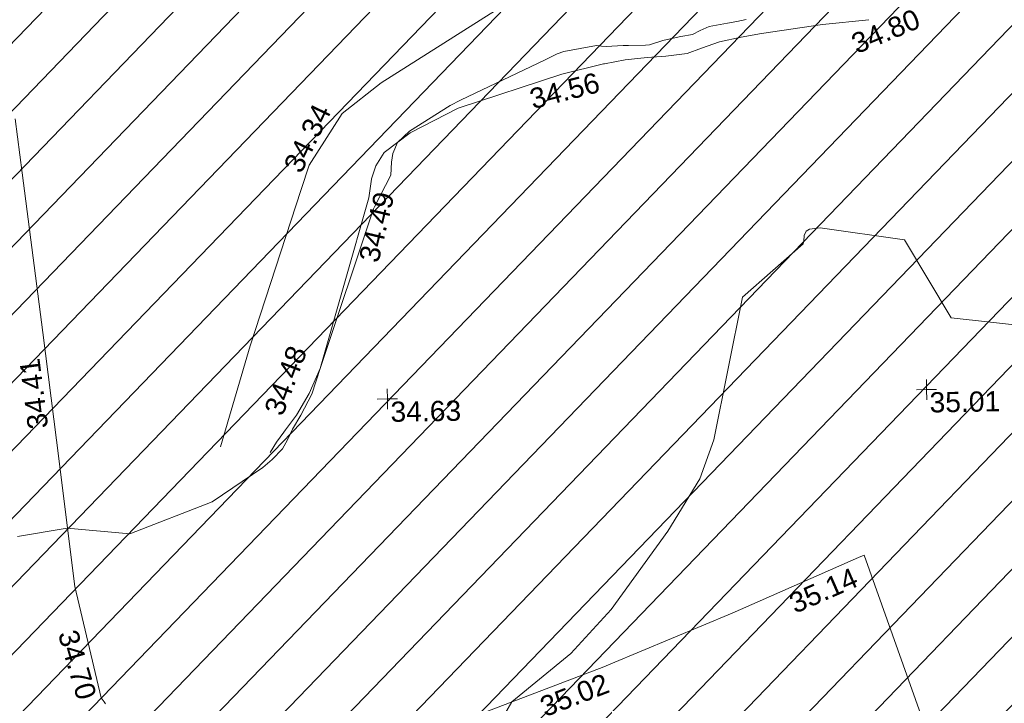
# Model space of a CAD drawing. Header units: millimetres. Extents: x -290717 to 520720, y -103372 to 287762.
# Tile 374 of 375: x 396715 to 414976, y 256019 to 268691. Entities that reach past the tile are written whole.
import ezdxf

# ---------------------------------------------------------------- set-up
doc = ezdxf.new("R2010")
doc.units = ezdxf.units.MM
doc.linetypes.add('IMPORT-HIDDEN2 _3_', pattern=[4762.5, 3175, -1587.5])
doc.linetypes.add('IMPORT-UG_ELEC_STREET LIGHTING_QLB2 _2_', pattern=[2700, 1500, -300.0000000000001, 0, -250, 150, -300.0000000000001, 0, -200])
for name, color, linetype, lineweight, true_color in [('00_UAV_LEVEL_SPOT', 7, 'Continuous', 9, 0x666666), ('00_UAV_SLOPE_BOTTOM', 30, 'Continuous', 9, 0xff7f00), ('00_UAV_SLOPE_TOP', 40, 'Continuous', 9, 0xffbf00), ('00_UAV_TRACK', 7, 'Continuous', 9, 0x666666), ('01_DTM_CONTOUR_MJR', 7, 'Continuous', 9, 0x7f3f00), ('01_DTM_CONTOUR_MNR', 7, 'Continuous', 9, 0xa5a552), ('12333-PUM-2D-U-0001-C01 - Rev2_REVIT IMPORT_dwg', 7, 'Continuous', 9, 0x767676), ('PUM-CHAMBER EXTENTS', 6, 'IMPORT-HIDDEN2 _3_', 9, 0xff00ff)]:
    doc.layers.add(name, color=color, linetype=linetype, lineweight=lineweight, true_color=true_color)
doc.styles.add('Swis721 Lt BT_2', font='swissl.ttf', dxfattribs={"height": 375})

# ---------------------------------------------------------------- blocks, each defined once
blk = doc.blocks.new('12333-PUM-2D-U-0001-C01 - Rev2_REVIT IMPORT_dwg_UAV-2077255-Site Location Plan Existing')
at = {"layer": '00_UAV_LEVEL_SPOT', "color": 254, "true_color": 0xcccccc, "flags": 128}
for points in [[(500.0000000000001, 0), (0, 0), (0, 500.0000000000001)], [(0, -500.0000000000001), (0, 0), (-500.0000000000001, 0)]]:
    blk.add_lwpolyline(points, dxfattribs=at)
blk = doc.blocks.new('12333-PUM-2D-U-0001-C01 - Rev2_REVIT IMPORT_dwg_MGS62954_T2_Galway_ITM_3d_Rev1-2077680-Site Location Plan Existing')
at = {"layer": '00_UAV_SLOPE_BOTTOM', "color": 254, "true_color": 0xcccccc, "flags": 128}
blk.add_lwpolyline([(534306887.7320001, 725809167.0710001), (534307472.7320001, 725811032.0710001), (534308467.554576, 725813910.2284092), (534308623.732, 725814362.0710001), (534309254.7320001, 725815308.0710001), (534309987.7320001, 725815863.0710001), (534312027.7320001, 725817104.0710001), (534312094.7994516, 725817141.6822019), (534312981.7320001, 725817639.0710001), (534313520.732, 725817731.071), (534313964.7320002, 725817704.0710001), (534314329.7320001, 725817556.0710002), (534314789.7320001, 725817347.071), (534315111.7320002, 725817205.0710001), (534315373.7320001, 725817163.0710001), (534315900.732, 725817093.0710002), (534316549.732, 725817123.0710001), (534316840.8323565, 725817150.9034795), (534317187.7320002, 725817184.0710002), (534318732.5939345, 725817463.9149711)], dxfattribs=at)
at = {"layer": '00_UAV_SLOPE_TOP', "color": 254, "true_color": 0xcccccc, "flags": 128}
blk.add_lwpolyline([(534319049.3567704, 725816873.8924003), (534318187.7320002, 725816799.0710002), (534317056.732, 725816652.0710002), (534316673.7320001, 725816594.071), (534316270.7320001, 725816510.0710001), (534315938.7320001, 725816399.0710001), (534315669.7320001, 725816307.0710001), (534315273.7320002, 725816266.0710001), (534314926.7320001, 725816248.0710001), (534314516.7320001, 725816209.071), (534314136.0863615, 725816142.4580133), (534314116.7320002, 725816139.0710001), (534313340.7320001, 725815965.0710001), (534311403.7320001, 725815365.0710003), (534310509.7320001, 725814926.0710002), (534310018.7320002, 725814571.0710002), (534309859.7320001, 725814327.0710001), (534309775.7320001, 725814087.0710001), (534309774.2760631, 725814078.1310366), (534309718.732, 725813737.0710001), (534308761.7320001, 725810585.0710001), (534308552.7320001, 725810125.0710002), (534308309.7320001, 725809730.0710003), (534308102.7320001, 725809464.071), (534308069.9450854, 725809420.9905193), (534307930.7320001, 725809238.0710001), (534307810.7320001, 725809047.0710001)], dxfattribs=at)
at = {"layer": '00_UAV_TRACK', "color": 254, "true_color": 0xcccccc, "flags": 128}
for points in [[(534319881.7320002, 725803700.071), (534318792.7320001, 725806954.0710001), (534318685.612838, 725806909.3114147), (534316322.5355002, 725805921.9030002), (534314058.2942706, 725805019.4195385), (534313926.5355, 725804966.9030002), (534311348.5355001, 725804035.9030002)], [(534304672.7641347, 725804440.5220274), (534304646.9020657, 725804476.3968352), (534304593.7320001, 725804557.071), (534304144.7320001, 725806624.0710002), (534303847.4620609, 725809343.2843971), (534303628.7320001, 725811344.0710002), (534303298.4079739, 725814309.5138417), (534303186.7320001, 725815312.0710001)]]:
    blk.add_lwpolyline(points, dxfattribs=at)
at = {"layer": '01_DTM_CONTOUR_MJR', "color": 254, "true_color": 0xcccccc, "flags": 128}
blk.add_lwpolyline([(534311860.5252686, 725803767.7198569), (534312210.0000001, 725804350), (534313321.3549245, 725805222.1529601), (534314082.6515424, 725806023.2956425), (534315157.7946453, 725807457.3086703), (534315766.6351119, 725808420.0000001), (534316037.1508198, 725809136.3720347), (534316620.0000001, 725811770.0000001), (534317760.2216153, 725812741.7555691), (534317775.0722159, 725812790.4475756), (534317781.4193898, 725812896.1033587), (534317822.3167721, 725812975.5387586), (534317883.0581858, 725813012.0828187), (534318082.8821772, 725813034.3965381), (534319640, 725812780.0000001), (534320480.2952774, 725811321.9619732), (534321939.0849674, 725811133.8169936), (534323101.5555558, 725811091.5555558), (534324430.0000002, 725811048.3863369), (534325726.6666667, 725811123.3333333), (534326723.9277905, 725811107.2723337), (534329092.52325, 725810766.8825316)], dxfattribs=at)
at = {"layer": '01_DTM_CONTOUR_MNR', "color": 254, "true_color": 0xcccccc, "flags": 128}
blk.add_lwpolyline([(534303097.9226848, 725807571.6075808), (534304020.0000002, 725807710.0000001), (534305182.0314047, 725807586.2473025), (534306719.0141498, 725808147.8019818), (534307664.6629528, 725808773.0170765), (534307841.6634582, 725808915.6856533), (534308040.0000002, 725809110), (534308131.355992, 725809274.5942014), (534308231.0318561, 725809470.6073409), (534308391.3775169, 725809725.6943114), (534308598.989212, 725810115.1547843), (534308760.0000001, 725810590.0000001), (534309803.0361216, 725813527.9811034), (534309820.1086562, 725813564.5714979), (534310138.3788947, 725814145.9271418), (534310151.1652797, 725814389.4768136), (534310177.1191576, 725814546.9590306), (534310270.0000001, 725814750), (534310495.5555556, 725814955.8333334), (534311258.2367124, 725815419.2652562), (534311452.736132, 725815514.8150926), (534313033.4689858, 725816234.4122491), (534313260.3442394, 725816339.5142236), (534313382.0174167, 725816380.8369617), (534313990.6627131, 725816482.7438109), (534314085.886596, 725816472.6056907), (534314167.3547946, 725816460.2086109), (534314482.9143734, 725816473.5031382), (534314582.9659548, 725816475.8562529), (534314901.7448886, 725816472.0044479), (534314973.3895841, 725816481.4111143), (534315221.6442953, 725816554.0897653), (534315304.1150391, 725816573.623848), (534315559.8869236, 725816621.9870503), (534315772.3523026, 725816657.1078086), (534315920.9896537, 725816727.928475), (534316086.0171263, 725816798.4055861), (534316429.3130655, 725816857.0748925), (534316603.0269874, 725816885.797473), (534316772.3808566, 725816915.0607797)], dxfattribs=at)
at = {"xscale": 0.375, "yscale": 0.375, "zscale": 0.375}
for p in [(534310000, 725810000), (534320000, 725810000)]:
    blk.add_blockref('12333-PUM-2D-U-0001-C01 - Rev2_REVIT IMPORT_dwg_UAV-2077255-Site Location Plan Existing', p, dxfattribs=at)
at = {"layer": '00_UAV_LEVEL_SPOT', "char_height": 375, "width": 1495.902363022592, "attachment_point": 1, "line_spacing_factor": 1.005061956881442, "style": 'Swis721 Lt BT_2'}
for s, insert in [('34.63', (534310051.8765643, 725809949.1441547)), ('35.01', (534320051.8765643, 725809949.1441547))]:
    blk.add_mtext(s, dxfattribs=dict(at, insert=insert))
at = {"layer": '00_UAV_SLOPE_BOTTOM', "color": 251, "true_color": 0x666666, "insert": (534308137.5245443, 725814356.1348374), "char_height": 375, "width": 1495.902363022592, "attachment_point": 1, "rotation": 63.291752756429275, "line_spacing_factor": 1.005061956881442, "style": 'Swis721 Lt BT_2'}
blk.add_mtext('34.34', dxfattribs=at)
at = {"layer": '00_UAV_SLOPE_TOP', "color": 251, "true_color": 0x666666, "char_height": 375, "width": 1495.902363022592, "attachment_point": 1, "line_spacing_factor": 1.005061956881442, "style": 'Swis721 Lt BT_2'}
for s, insert, rotation in [('34.80', (534318678.7865614, 725816586.949468), 21.77552811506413), ('34.56', (534312704.2529179, 725815688.0582733), 13.430629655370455), ('34.49', (534309511.7565629, 725812602.1724507), 75.74905822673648), ('34.48', (534307701.3034471, 725809835.5453494), 68.43038972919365)]:
    blk.add_mtext(s, dxfattribs=dict(at, insert=insert, rotation=rotation))
at = {"layer": '00_UAV_TRACK', "char_height": 375, "width": 1495.902363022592, "attachment_point": 1, "line_spacing_factor": 1.005061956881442, "style": 'Swis721 Lt BT_2'}
for s, insert, rotation in [('34.41', (534303327.9968692, 725809537.9848822), 96.23891546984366), ('35.14', (534317345.2069104, 725806231.206015), 22.677539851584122), ('34.70', (534304172.457589, 725805856.9288698), 285.2972529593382), ('35.02', (534312692.5745075, 725804403.0620985), 20.12224784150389)]:
    blk.add_mtext(s, dxfattribs=dict(at, insert=insert, rotation=rotation))
blk = doc.blocks.new('12333-PUM-2D-U-0001-C01 - Rev2_REVIT IMPORT_dwg-1620468-Site Location Plan Existing')
at = {"layer": 'PUM-CHAMBER EXTENTS', "true_color": 0xfff4d4}
h = blk.add_hatch(dxfattribs=at)
h.set_pattern_fill('FP_14', style=0, pattern_type=2)
h.set_pattern_definition([(45, (-533641079.65, -725615854.3560001), (-618.7184335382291, 618.7184335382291), [])])
h.paths.add_polyline_path([(548820.3501529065, 143595.6438214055), (598554.7265481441, 155705.0015586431), (665880.350152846, 173780.643821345), (683590.8699340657, 180379.6662089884), (684126.292145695, 185226.5029211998), (699646.6566527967, 190872.8378213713), (682988.0270851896, 214267.7933273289), (606098.2658213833, 215609.9091025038), (611594.7356529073, 198837.6438862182), (620808.8827925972, 194892.6093451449), (622809.8820558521, 181730.4029184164), (546425.3200724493, 167969.8622055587), (546575.8377649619, 166438.0438213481), (546752.1501529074, 166438.0438213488), (546742.8316869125, 165904.1892620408), (546628.8411191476, 165898.6287465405), (546695.6373264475, 165218.8438213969), (546866.4501528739, 165218.8438214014), (546857.1396212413, 164685.44382141), (546748.0496345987, 164685.443821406), (546816.1401362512, 163992.4868641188), (546980.7501529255, 163999.6438213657), (547018.8501528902, 163466.243821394), (546868.4915593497, 163459.7064912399), (546935.2364494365, 162780.4438213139), (547056.9501529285, 162780.4438213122), (547056.9501528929, 162323.2438213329), (546980.1612849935, 162323.2438213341), (547055.375663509, 161557.7871773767), (547133.1501528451, 161561.2438213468), (547171.2501528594, 161104.0438213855), (547100.264113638, 161100.9574718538), (547167.3480998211, 160418.2438213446), (547285.5501528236, 160418.2438213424), (547285.5501528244, 159884.8438213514), (547219.7604079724, 159884.8438213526), (547286.664106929, 159203.9649537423), (547399.8501529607, 159199.0438213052), (547361.7501529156, 158665.643821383), (547339.521844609, 158666.0318179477), (547526.6396990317, 156761.7336279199), (547552.250152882, 156760.6438213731), (547555.1797682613, 156471.2813760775), (547638.9409207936, 155618.8442227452), (547666.5501528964, 155617.6438213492), (547669.1799035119, 155311.102130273), (547744.1895742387, 154547.7287972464), (547818.950152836, 154550.8438213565), (547809.6327004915, 154017.0473340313), (547796.3901281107, 154016.4838203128), (547863.8113582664, 153330.3380382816), (547895.1501528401, 153331.6438213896), (547933.2501528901, 152798.2438213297), (547916.1638860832, 152797.5464226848), (547983.733439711, 152109.8911528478), (548047.5501528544, 152112.4438213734), (548085.6501528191, 151579.0438214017), (548036.0897145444, 151577.0614038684), (548096.0084987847, 150967.2680053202), (548123.7501529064, 150969.4438213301), (548161.850152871, 150436.0438213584), (548148.313419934, 150434.9608827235), (548720.0288377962, 144616.6137303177)])
h.paths.add_polyline_path([(507602.6006529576, 195456.4678212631), (521342.9320607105, 197371.1634294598), (539189.5091527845, 196672.9153214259), (560381.4725447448, 200828.819264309), (577694.2496529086, 209009.0883214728), (593968.6270046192, 215821.6327356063), (467149.496982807, 218035.2688842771), (468398.9507812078, 211588.5258330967), (490993.690740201, 198483.5081887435), (503467.5815323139, 197676.0129840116), (507337.4300206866, 195598.8028811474)])
blk.add_blockref('12333-PUM-2D-U-0001-C01 - Rev2_REVIT IMPORT_dwg_MGS62954_T2_Galway_ITM_3d_Rev1-2077680-Site Location Plan Existing', (-533641079.6498471, -725615854.3561786))

msp = doc.modelspace()

# ---------------------------------------------------------------- block references
at = {"layer": '12333-PUM-2D-U-0001-C01 - Rev2_REVIT IMPORT_dwg', "color": 254, "linetype": 'IMPORT-UG_ELEC_STREET LIGHTING_QLB2 _2_', "true_color": 0xffd4d4, "rotation": 0.9999999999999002}
msp.add_blockref('12333-PUM-2D-U-0001-C01 - Rev2_REVIT IMPORT_dwg-1620468-Site Location Plan Existing', (-261895.0770586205, 55869.5817132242), dxfattribs=at)

doc.saveas('drawing.dxf')
